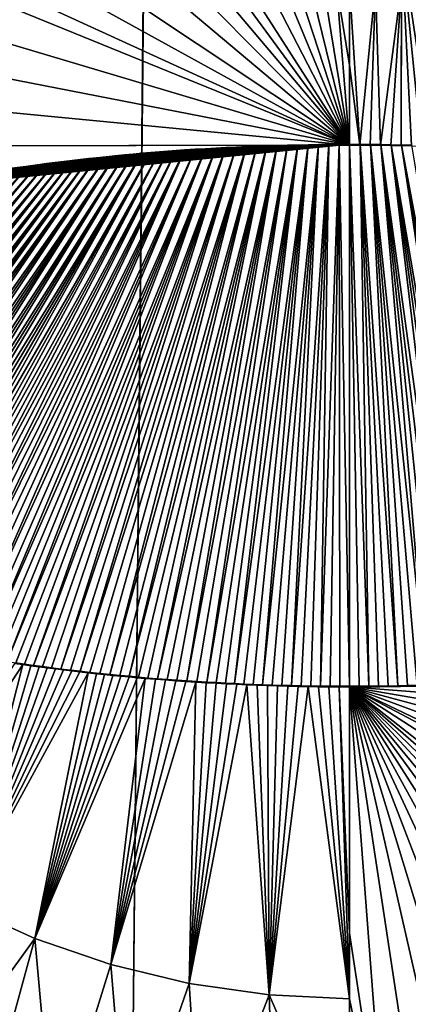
# Model space of a CAD drawing. Header units: metres. Extents: x -24 to 72, y -247 to 22.
# Tile 320 of 573: x -0.95 to 0.17, y -166.7 to -163.87. Entities that reach past the tile are written whole.
import ezdxf

# ---------------------------------------------------------------- set-up
doc = ezdxf.new("R2010")
doc.units = ezdxf.units.M
doc.layers.add('solid_509589_MEDIA_SW0001', color=7, linetype='CONTINUOUS')

msp = doc.modelspace()

# ---------------------------------------------------------------- linework, layer by layer
at = {"layer": 'solid_509589_MEDIA_SW0001'}
for points in [[(-0.914482, -196.50621, 277.96283), (-1.8411, -196.565323, 278.030151), (-1.273931, -103.115448, 276.353119)], [(-0.914482, -196.50621, 277.96283), (-1.273931, -103.115448, 276.353119), (0.000003, -103.116188, 276.310883)], [(-0.914482, -196.50621, 277.96283), (0.000003, -103.116188, 276.310883), (0.000003, -103.316154, 276.314362)], [(0.000003, -195.803818, 277.928741), (0.000003, -103.316154, 276.314362), (1.273439, -103.115448, 276.353088)], [(0.000004, -196.487045, 277.940674), (0.000003, -195.803818, 277.928741), (1.273439, -103.115448, 276.353088)], [(0.915195, -196.506195, 277.96286), (0.000004, -196.487045, 277.940674), (1.273439, -103.115448, 276.353088)], [(-0.914482, -196.50621, 277.96283), (0.000003, -103.316154, 276.314362), (0.000003, -195.803818, 277.928741)], [(-0.659466, -162.632645, 308.893738), (-0.659467, -162.948044, 308.902771), (0.000528, -164.226379, 308.920074)], [(-0.659466, -162.632645, 308.893738), (0.000528, -164.226379, 308.920074), (-0.14947, -163.766312, 308.919952)], [(-0.659467, -162.948044, 308.902771), (-0.659468, -163.197998, 308.908234), (0.000528, -164.226379, 308.920074)], [(-0.659468, -163.197998, 308.908234), (-0.659468, -163.326447, 308.910461), (0.000528, -164.226379, 308.920074)], [(-2.356769, -163.523804, 308.852081), (0.000528, -164.226379, 308.920074), (-2.277634, -163.298691, 308.853363)], [(-0.959471, -163.786499, 308.909424), (-2.277634, -163.298691, 308.853363), (0.000528, -164.226379, 308.920074)], [(-0.659468, -163.326447, 308.910461), (-0.659469, -163.445526, 308.91217), (0.000528, -164.226379, 308.920074)], [(-0.659469, -163.445526, 308.91217), (-0.659469, -163.559494, 308.913483), (0.000528, -164.226379, 308.920074)], [(-2.413717, -163.755539, 308.850739), (0.000528, -164.226379, 308.920074), (-2.356769, -163.523804, 308.852081)], [(-0.659469, -163.559494, 308.913483), (-0.65947, -163.671982, 308.91449), (0.000528, -164.226379, 308.920074)], [(-0.65947, -163.671982, 308.91449), (-0.65947, -163.786407, 308.915192), (0.000528, -164.226379, 308.920074)], [(0.149056, -164.227875, 308.919769), (0.150531, -163.650513, 308.91925), (0.15053, -163.766312, 308.919891)], [(0.149056, -164.227875, 308.919769), (0.178538, -164.228561, 308.919647), (0.150531, -163.650513, 308.91925)], [(0.23739, -164.230331, 308.919342), (0.32646, -163.653549, 308.918121), (0.150531, -163.650513, 308.91925)], [(0.207976, -164.229385, 308.919495), (0.23739, -164.230331, 308.919342), (0.150531, -163.650513, 308.91925)], [(0.178538, -164.228561, 308.919647), (0.207976, -164.229385, 308.919495), (0.150531, -163.650513, 308.91925)], [(-2.447942, -163.991684, 308.849396), (0.000528, -164.226379, 308.920074), (-2.413717, -163.755539, 308.850739)], [(-0.112172, -163.766312, 308.920044), (-0.14947, -163.766312, 308.919952), (0.000528, -164.226379, 308.920074)], [(-0.074736, -163.766312, 308.920135), (-0.112172, -163.766312, 308.920044), (0.000528, -164.226379, 308.920074)], [(-0.037166, -163.766312, 308.920166), (-0.074736, -163.766312, 308.920135), (0.000528, -164.226379, 308.920074)], [(-0.037166, -163.766312, 308.920166), (0.000528, -164.226379, 308.920074), (0.000529, -163.996353, 308.920776)], [(-0.037166, -163.766312, 308.920166), (0.000529, -163.996353, 308.920776), (0.000531, -163.766312, 308.920197)], [(0.030426, -164.226395, 308.920044), (0.000531, -163.766312, 308.920197), (0.000529, -163.996353, 308.920776)], [(0.030426, -164.226395, 308.920044), (0.075556, -163.766312, 308.920105), (0.000531, -163.766312, 308.920197)], [(0.030426, -164.226395, 308.920044), (0.060215, -164.226563, 308.920013), (0.075556, -163.766312, 308.920105)], [(0.060215, -164.226563, 308.920013), (0.089908, -164.226868, 308.919952), (0.075556, -163.766312, 308.920105)], [(0.089908, -164.226868, 308.919952), (0.15053, -163.766312, 308.919891), (0.075556, -163.766312, 308.920105)], [(0.089908, -164.226868, 308.919952), (0.119517, -164.227295, 308.919891), (0.15053, -163.766312, 308.919891)], [(0.119517, -164.227295, 308.919891), (0.149056, -164.227875, 308.919769), (0.15053, -163.766312, 308.919891)], [(-0.796369, -163.786438, 308.912811), (-0.959471, -163.786499, 308.909424), (0.000528, -164.226379, 308.920074)], [(-0.65947, -163.786407, 308.915192), (-0.796369, -163.786438, 308.912811), (0.000528, -164.226379, 308.920074)], [(-2.459123, -164.230042, 308.848022), (0.000528, -164.226379, 308.920074), (-2.447942, -163.991684, 308.849396)], [(0.030426, -164.226395, 308.920044), (0.000529, -163.996353, 308.920776), (0.000528, -164.226379, 308.920074)], [(-0.028718, -164.22644, 308.920074), (0.000528, -164.226379, 308.920074), (-2.459123, -164.230042, 308.848022)], [(-0.028718, -164.22644, 308.920074), (-2.459123, -164.230042, 308.848022), (-2.447154, -164.468353, 308.846649)], [(-0.057693, -164.226624, 308.920044), (-0.028718, -164.22644, 308.920074), (-2.447154, -164.468353, 308.846649)], [(-0.086399, -164.226913, 308.919983), (-0.057693, -164.226624, 308.920044), (-2.447154, -164.468353, 308.846649)], [(-0.114835, -164.22731, 308.919922), (-0.086399, -164.226913, 308.919983), (-2.447154, -164.468353, 308.846649)], [(-0.142999, -164.227829, 308.91983), (-0.114835, -164.22731, 308.919922), (-2.447154, -164.468353, 308.846649)], [(-0.170894, -164.228439, 308.919739), (-0.142999, -164.227829, 308.91983), (-2.447154, -164.468353, 308.846649)], [(-0.198516, -164.229156, 308.919617), (-0.170894, -164.228439, 308.919739), (-2.447154, -164.468353, 308.846649)], [(-0.225868, -164.22998, 308.919464), (-0.198516, -164.229156, 308.919617), (-2.447154, -164.468353, 308.846649)], [(-0.252948, -164.230896, 308.919312), (-0.225868, -164.22998, 308.919464), (-2.447154, -164.468353, 308.846649)], [(-0.279756, -164.231903, 308.919159), (-0.252948, -164.230896, 308.919312), (-2.447154, -164.468353, 308.846649)], [(-0.309223, -164.233124, 308.918945), (-0.279756, -164.231903, 308.919159), (-2.447154, -164.468353, 308.846649)], [(-0.338347, -164.234451, 308.918701), (-0.309223, -164.233124, 308.918945), (-2.447154, -164.468353, 308.846649)], [(-0.367102, -164.235901, 308.918457), (-0.338347, -164.234451, 308.918701), (-2.447154, -164.468353, 308.846649)], [(-0.395496, -164.237427, 308.918182), (-0.367102, -164.235901, 308.918457), (-2.447154, -164.468353, 308.846649)], [(-0.423541, -164.239075, 308.917908), (-0.395496, -164.237427, 308.918182), (-2.447154, -164.468353, 308.846649)], [(-0.451251, -164.240799, 308.917603), (-0.423541, -164.239075, 308.917908), (-2.447154, -164.468353, 308.846649)], [(-1.109577, -165.694382, 308.971405), (-0.444579, -164.238602, 309.0177), (-0.474526, -164.240585, 309.017365)], [(-1.109577, -165.694382, 308.971405), (-1.082874, -165.699066, 308.971893), (-0.444579, -164.238602, 309.0177)], [(-1.082874, -165.699066, 308.971893), (-1.059191, -165.703064, 308.972351), (-0.444579, -164.238602, 309.0177)], [(-1.059191, -165.703064, 308.972351), (-0.41482, -164.236801, 309.018005), (-0.444579, -164.238602, 309.0177)], [(-1.059191, -165.703064, 308.972351), (-1.03523, -165.706955, 308.972778), (-0.41482, -164.236801, 309.018005)], [(-1.03523, -165.706955, 308.972778), (-1.010968, -165.710754, 308.973206), (-0.41482, -164.236801, 309.018005)], [(-1.010968, -165.710754, 308.973206), (-0.986385, -165.714478, 308.973633), (-0.41482, -164.236801, 309.018005)], [(-0.986385, -165.714478, 308.973633), (-0.385163, -164.235123, 309.018311), (-0.41482, -164.236801, 309.018005)], [(-0.986385, -165.714478, 308.973633), (-0.961457, -165.71814, 308.97406), (-0.385163, -164.235123, 309.018311)], [(-0.961457, -165.71814, 308.97406), (-0.936164, -165.721756, 308.974487), (-0.385163, -164.235123, 309.018311)], [(-0.936164, -165.721756, 308.974487), (-0.91048, -165.725342, 308.974884), (-0.385163, -164.235123, 309.018311)], [(-0.91048, -165.725342, 308.974884), (-0.355593, -164.233551, 309.018585), (-0.385163, -164.235123, 309.018311)], [(-0.91048, -165.725342, 308.974884), (-0.884382, -165.728912, 308.975311), (-0.355593, -164.233551, 309.018585)], [(-0.884382, -165.728912, 308.975311), (-0.857846, -165.732468, 308.975708), (-0.355593, -164.233551, 309.018585)], [(-0.857846, -165.732468, 308.975708), (-0.830903, -165.735931, 308.976105), (-0.355593, -164.233551, 309.018585)], [(-0.830903, -165.735931, 308.976105), (-0.32609, -164.232132, 309.018829), (-0.355593, -164.233551, 309.018585)], [(-0.830903, -165.735931, 308.976105), (-0.803578, -165.739258, 308.976501), (-0.32609, -164.232132, 309.018829)], [(-0.803578, -165.739258, 308.976501), (-0.775867, -165.742447, 308.976868), (-0.32609, -164.232132, 309.018829)], [(-0.775867, -165.742447, 308.976868), (-0.296621, -164.230835, 309.019043), (-0.32609, -164.232132, 309.018829)], [(-0.775867, -165.742447, 308.976868), (-0.747766, -165.745529, 308.977264), (-0.296621, -164.230835, 309.019043)], [(-0.747766, -165.745529, 308.977264), (-0.719269, -165.748535, 308.977631), (-0.296621, -164.230835, 309.019043)], [(-0.719269, -165.748535, 308.977631), (-0.690371, -165.75145, 308.977966), (-0.296621, -164.230835, 309.019043)], [(-0.690371, -165.75145, 308.977966), (-0.267107, -164.229675, 309.019257), (-0.296621, -164.230835, 309.019043)], [(-0.690371, -165.75145, 308.977966), (-0.661065, -165.754318, 308.978333), (-0.267107, -164.229675, 309.019257)], [(-0.661065, -165.754318, 308.978333), (-0.634665, -165.756821, 308.978638), (-0.267107, -164.229675, 309.019257)], [(-0.634665, -165.756821, 308.978638), (-0.237542, -164.228607, 309.019409), (-0.267107, -164.229675, 309.019257)], [(-0.634665, -165.756821, 308.978638), (-0.60793, -165.759323, 308.978912), (-0.237542, -164.228607, 309.019409)], [(-0.60793, -165.759323, 308.978912), (-0.580803, -165.761749, 308.979187), (-0.237542, -164.228607, 309.019409)], [(-0.580803, -165.761749, 308.979187), (-0.553234, -165.764053, 308.979462), (-0.237542, -164.228607, 309.019409)], [(-0.553234, -165.764053, 308.979462), (-0.207974, -164.227676, 309.019592), (-0.237542, -164.228607, 309.019409)], [(-0.553234, -165.764053, 308.979462), (-0.525264, -165.76622, 308.979736), (-0.207974, -164.227676, 309.019592)], [(-0.525264, -165.76622, 308.979736), (-0.496939, -165.768265, 308.97998), (-0.207974, -164.227676, 309.019592)], [(-0.496939, -165.768265, 308.97998), (-0.468302, -165.770187, 308.980225), (-0.207974, -164.227676, 309.019592)], [(-0.444579, -164.238602, 309.0177), (-0.451251, -164.240799, 308.917603), (-0.474526, -164.240585, 309.017365)], [(-0.468302, -165.770187, 308.980225), (-0.178365, -164.226898, 309.019714), (-0.207974, -164.227676, 309.019592)], [(-0.468302, -165.770187, 308.980225), (-0.439395, -165.771988, 308.980469), (-0.178365, -164.226898, 309.019714)], [(-0.444579, -164.238602, 309.0177), (-0.423541, -164.239075, 308.917908), (-0.451251, -164.240799, 308.917603)], [(-0.41482, -164.236801, 309.018005), (-0.423541, -164.239075, 308.917908), (-0.444579, -164.238602, 309.0177)], [(-0.439395, -165.771988, 308.980469), (-0.410261, -165.773682, 308.980682), (-0.178365, -164.226898, 309.019714)], [(-0.41482, -164.236801, 309.018005), (-0.395496, -164.237427, 308.918182), (-0.423541, -164.239075, 308.917908)], [(-0.385163, -164.235123, 309.018311), (-0.395496, -164.237427, 308.918182), (-0.41482, -164.236801, 309.018005)], [(-0.410261, -165.773682, 308.980682), (-0.148603, -164.226212, 309.019836), (-0.178365, -164.226898, 309.019714)], [(-0.410261, -165.773682, 308.980682), (-0.383878, -165.775131, 308.980865), (-0.148603, -164.226212, 309.019836)], [(-0.385163, -164.235123, 309.018311), (-0.367102, -164.235901, 308.918457), (-0.395496, -164.237427, 308.918182)], [(-0.355593, -164.233551, 309.018585), (-0.367102, -164.235901, 308.918457), (-0.385163, -164.235123, 309.018311)], [(-0.383878, -165.775131, 308.980865), (-0.357372, -165.776505, 308.981049), (-0.148603, -164.226212, 309.019836)], [(-0.355593, -164.233551, 309.018585), (-0.338347, -164.234451, 308.918701), (-0.367102, -164.235901, 308.918457)], [(-0.357372, -165.776505, 308.981049), (-0.330772, -165.777817, 308.981201), (-0.148603, -164.226212, 309.019836)], [(-0.32609, -164.232132, 309.018829), (-0.338347, -164.234451, 308.918701), (-0.355593, -164.233551, 309.018585)], [(-0.32609, -164.232132, 309.018829), (-0.309223, -164.233124, 308.918945), (-0.338347, -164.234451, 308.918701)], [(-0.330772, -165.777817, 308.981201), (-0.118801, -164.225632, 309.019928), (-0.148603, -164.226212, 309.019836)], [(-0.330772, -165.777817, 308.981201), (-0.30409, -165.779083, 308.981354), (-0.118801, -164.225632, 309.019928)], [(-0.296621, -164.230835, 309.019043), (-0.309223, -164.233124, 308.918945), (-0.32609, -164.232132, 309.018829)], [(-0.296621, -164.230835, 309.019043), (-0.279756, -164.231903, 308.919159), (-0.309223, -164.233124, 308.918945)], [(-0.30409, -165.779083, 308.981354), (-0.277135, -165.780258, 308.981476), (-0.118801, -164.225632, 309.019928)], [(-0.267107, -164.229675, 309.019257), (-0.279756, -164.231903, 308.919159), (-0.296621, -164.230835, 309.019043)], [(-0.267107, -164.229675, 309.019257), (-0.252948, -164.230896, 308.919312), (-0.279756, -164.231903, 308.919159)], [(-0.277135, -165.780258, 308.981476), (-0.249883, -165.781311, 308.981598), (-0.118801, -164.225632, 309.019928)], [(-0.237542, -164.228607, 309.019409), (-0.252948, -164.230896, 308.919312), (-0.267107, -164.229675, 309.019257)], [(-0.237542, -164.228607, 309.019409), (-0.225868, -164.22998, 308.919464), (-0.252948, -164.230896, 308.919312)], [(-0.249883, -165.781311, 308.981598), (-0.089046, -164.225204, 309.019989), (-0.118801, -164.225632, 309.019928)], [(-0.249883, -165.781311, 308.981598), (-0.222384, -165.782257, 308.98172), (-0.089046, -164.225204, 309.019989)], [(-0.207974, -164.227676, 309.019592), (-0.225868, -164.22998, 308.919464), (-0.237542, -164.228607, 309.019409)], [(-0.207974, -164.227676, 309.019592), (-0.198516, -164.229156, 308.919617), (-0.225868, -164.22998, 308.919464)], [(-0.222384, -165.782257, 308.98172), (-0.194688, -165.783081, 308.981812), (-0.089046, -164.225204, 309.019989)], [(-0.178365, -164.226898, 309.019714), (-0.198516, -164.229156, 308.919617), (-0.207974, -164.227676, 309.019592)], [(-0.178365, -164.226898, 309.019714), (-0.170894, -164.228439, 308.919739), (-0.198516, -164.229156, 308.919617)], [(-0.194688, -165.783081, 308.981812), (-0.166845, -165.783768, 308.981903), (-0.089046, -164.225204, 309.019989)], [(-0.148603, -164.226212, 309.019836), (-0.170894, -164.228439, 308.919739), (-0.178365, -164.226898, 309.019714)], [(-0.148603, -164.226212, 309.019836), (-0.142999, -164.227829, 308.91983), (-0.170894, -164.228439, 308.919739)], [(-0.166845, -165.783768, 308.981903), (-0.059133, -164.224899, 309.02005), (-0.089046, -164.225204, 309.019989)], [(-0.166845, -165.783768, 308.981903), (-0.138905, -165.784348, 308.981964), (-0.059133, -164.224899, 309.02005)], [(-0.118801, -164.225632, 309.019928), (-0.142999, -164.227829, 308.91983), (-0.148603, -164.226212, 309.019836)], [(-0.118801, -164.225632, 309.019928), (-0.114835, -164.22731, 308.919922), (-0.142999, -164.227829, 308.91983)], [(-0.138905, -165.784348, 308.981964), (-0.110918, -165.784805, 308.982025), (-0.059133, -164.224899, 309.02005)], [(-0.089046, -164.225204, 309.019989), (-0.114835, -164.22731, 308.919922), (-0.118801, -164.225632, 309.019928)], [(-0.089046, -164.225204, 309.019989), (-0.086399, -164.226913, 308.919983), (-0.114835, -164.22731, 308.919922)], [(-0.110918, -165.784805, 308.982025), (-0.082932, -165.785141, 308.982056), (-0.059133, -164.224899, 309.02005)], [(-0.059133, -164.224899, 309.02005), (-0.086399, -164.226913, 308.919983), (-0.089046, -164.225204, 309.019989)], [(-0.059133, -164.224899, 309.02005), (-0.057693, -164.226624, 308.920044), (-0.086399, -164.226913, 308.919983)], [(-0.082932, -165.785141, 308.982056), (-0.029142, -164.224716, 309.020081), (-0.059133, -164.224899, 309.02005)], [(-0.082932, -165.785141, 308.982056), (-0.054996, -165.78537, 308.982117), (-0.029142, -164.224716, 309.020081)], [(-0.029142, -164.224716, 309.020081), (-0.057693, -164.226624, 308.920044), (-0.059133, -164.224899, 309.02005)], [(-0.029142, -164.224716, 309.020081), (-0.028718, -164.22644, 308.920074), (-0.057693, -164.226624, 308.920044)], [(-0.054996, -165.78537, 308.982117), (-0.02716, -165.785507, 308.982117), (-0.029142, -164.224716, 309.020081)], [(0.000751, -164.22464, 309.020081), (-0.028718, -164.22644, 308.920074), (-0.029142, -164.224716, 309.020081)], [(0.00053, -165.785538, 308.982117), (0.000751, -164.22464, 309.020081), (-0.029142, -164.224716, 309.020081)], [(-0.02716, -165.785507, 308.982117), (0.00053, -165.785538, 308.982117), (-0.029142, -164.224716, 309.020081)], [(0.000751, -164.22464, 309.020081), (0.000528, -164.226379, 308.920074), (-0.028718, -164.22644, 308.920074)], [(0.000751, -164.22464, 309.020081), (0.030426, -164.226395, 308.920044), (0.000528, -164.226379, 308.920074)], [(0.00053, -165.785538, 308.982117), (0.028219, -165.785507, 308.982117), (0.000751, -164.22464, 309.020081)], [(0.030644, -164.224716, 309.020081), (0.030426, -164.226395, 308.920044), (0.000751, -164.22464, 309.020081)], [(0.056055, -165.78537, 308.982086), (0.030644, -164.224716, 309.020081), (0.000751, -164.22464, 309.020081)], [(0.028219, -165.785507, 308.982117), (0.056055, -165.78537, 308.982086), (0.000751, -164.22464, 309.020081)], [(0.030644, -164.224716, 309.020081), (0.060215, -164.226563, 308.920013), (0.030426, -164.226395, 308.920044)], [(0.060634, -164.224915, 309.02002), (0.060215, -164.226563, 308.920013), (0.030644, -164.224716, 309.020081)], [(0.139963, -165.784348, 308.981934), (0.060634, -164.224915, 309.02002), (0.030644, -164.224716, 309.020081)], [(0.111976, -165.784805, 308.981995), (0.139963, -165.784348, 308.981934), (0.030644, -164.224716, 309.020081)], [(0.083991, -165.785141, 308.982056), (0.111976, -165.784805, 308.981995), (0.030644, -164.224716, 309.020081)], [(0.056055, -165.78537, 308.982086), (0.083991, -165.785141, 308.982056), (0.030644, -164.224716, 309.020081)], [(0.060634, -164.224915, 309.02002), (0.089908, -164.226868, 308.919952), (0.060215, -164.226563, 308.920013)], [(0.090547, -164.22522, 309.019958), (0.089908, -164.226868, 308.919952), (0.060634, -164.224915, 309.02002)], [(0.223441, -165.782257, 308.981628), (0.090547, -164.22522, 309.019958), (0.060634, -164.224915, 309.02002)], [(0.195745, -165.783081, 308.98175), (0.223441, -165.782257, 308.981628), (0.060634, -164.224915, 309.02002)], [(0.167903, -165.783768, 308.981842), (0.195745, -165.783081, 308.98175), (0.060634, -164.224915, 309.02002)], [(0.139963, -165.784348, 308.981934), (0.167903, -165.783768, 308.981842), (0.060634, -164.224915, 309.02002)], [(0.090547, -164.22522, 309.019958), (0.119517, -164.227295, 308.919891), (0.089908, -164.226868, 308.919952)], [(0.120301, -164.225647, 309.019897), (0.119517, -164.227295, 308.919891), (0.090547, -164.22522, 309.019958)], [(0.305147, -165.779083, 308.981232), (0.120301, -164.225647, 309.019897), (0.090547, -164.22522, 309.019958)], [(0.278192, -165.780258, 308.981384), (0.305147, -165.779083, 308.981232), (0.090547, -164.22522, 309.019958)], [(0.25094, -165.781311, 308.981506), (0.278192, -165.780258, 308.981384), (0.090547, -164.22522, 309.019958)], [(0.223441, -165.782257, 308.981628), (0.25094, -165.781311, 308.981506), (0.090547, -164.22522, 309.019958)], [(0.120301, -164.225647, 309.019897), (0.149056, -164.227875, 308.919769), (0.119517, -164.227295, 308.919891)], [(0.150102, -164.226212, 309.019775), (0.149056, -164.227875, 308.919769), (0.120301, -164.225647, 309.019897)], [(0.384933, -165.775131, 308.980743), (0.150102, -164.226212, 309.019775), (0.120301, -164.225647, 309.019897)], [(0.358428, -165.776505, 308.980927), (0.384933, -165.775131, 308.980743), (0.120301, -164.225647, 309.019897)], [(0.331828, -165.777817, 308.981079), (0.358428, -165.776505, 308.980927), (0.120301, -164.225647, 309.019897)], [(0.305147, -165.779083, 308.981232), (0.331828, -165.777817, 308.981079), (0.120301, -164.225647, 309.019897)], [(0.150102, -164.226212, 309.019775), (0.178538, -164.228561, 308.919647), (0.149056, -164.227875, 308.919769)], [(0.179863, -164.226898, 309.019653), (0.178538, -164.228561, 308.919647), (0.150102, -164.226212, 309.019775)], [(0.44045, -165.771988, 308.980316), (0.179863, -164.226898, 309.019653), (0.150102, -164.226212, 309.019775)], [(0.411315, -165.773697, 308.98056), (0.44045, -165.771988, 308.980316), (0.150102, -164.226212, 309.019775)], [(0.384933, -165.775131, 308.980743), (0.411315, -165.773697, 308.98056), (0.150102, -164.226212, 309.019775)], [(-0.478637, -164.242615, 308.917297), (-0.451251, -164.240799, 308.917603), (-2.447154, -164.468353, 308.846649)], [(-0.505713, -164.244522, 308.916992), (-0.478637, -164.242615, 308.917297), (-2.447154, -164.468353, 308.846649)], [(-0.532491, -164.246521, 308.916626), (-0.505713, -164.244522, 308.916992), (-2.447154, -164.468353, 308.846649)], [(-0.562275, -164.248856, 308.916229), (-0.532491, -164.246521, 308.916626), (-2.447154, -164.468353, 308.846649)], [(-0.591716, -164.251312, 308.915833), (-0.562275, -164.248856, 308.916229), (-2.447154, -164.468353, 308.846649)], [(-0.620819, -164.253876, 308.915375), (-0.591716, -164.251312, 308.915833), (-2.447154, -164.468353, 308.846649)], [(-0.649528, -164.256516, 308.914948), (-0.620819, -164.253876, 308.915375), (-2.447154, -164.468353, 308.846649)], [(-0.67784, -164.259262, 308.914459), (-0.649528, -164.256516, 308.914948), (-2.447154, -164.468353, 308.846649)], [(-0.705772, -164.2621, 308.914001), (-0.67784, -164.259262, 308.914459), (-2.447154, -164.468353, 308.846649)], [(-0.733337, -164.264999, 308.913513), (-0.705772, -164.2621, 308.914001), (-2.447154, -164.468353, 308.846649)], [(-0.760549, -164.268005, 308.912994), (-0.733337, -164.264999, 308.913513), (-2.447154, -164.468353, 308.846649)], [(-0.787421, -164.271088, 308.912476), (-0.760549, -164.268005, 308.912994), (-2.447154, -164.468353, 308.846649)], [(-1.752693, -165.529465, 308.955902), (-0.774438, -164.267807, 309.012787), (-0.798242, -164.270569, 309.012299)], [(-1.752693, -165.529465, 308.955902), (-1.733366, -165.536423, 308.956451), (-0.774438, -164.267807, 309.012787)], [(-1.733366, -165.536423, 308.956451), (-1.713686, -165.54332, 308.957001), (-0.774438, -164.267807, 309.012787)], [(-1.713686, -165.54332, 308.957001), (-0.751082, -164.265213, 309.013214), (-0.774438, -164.267807, 309.012787)], [(-1.713686, -165.54332, 308.957001), (-1.693634, -165.550156, 308.95755), (-0.751082, -164.265213, 309.013214)], [(-1.693634, -165.550156, 308.95755), (-1.673197, -165.556961, 308.95813), (-0.751082, -164.265213, 309.013214)], [(-1.673197, -165.556961, 308.95813), (-0.728108, -164.262726, 309.013641), (-0.751082, -164.265213, 309.013214)], [(-1.673197, -165.556961, 308.95813), (-1.652357, -165.563751, 308.95871), (-0.728108, -164.262726, 309.013641)], [(-1.652357, -165.563751, 308.95871), (-1.631099, -165.570526, 308.959259), (-0.728108, -164.262726, 309.013641)], [(-1.631099, -165.570526, 308.959259), (-0.70098, -164.259827, 309.014099), (-0.728108, -164.262726, 309.013641)], [(-1.631099, -165.570526, 308.959259), (-1.609416, -165.577286, 308.959839), (-0.70098, -164.259827, 309.014099)], [(-1.609416, -165.577286, 308.959839), (-1.587352, -165.583954, 308.960449), (-0.70098, -164.259827, 309.014099)], [(-1.587352, -165.583954, 308.960449), (-0.674424, -164.257141, 309.014557), (-0.70098, -164.259827, 309.014099)], [(-1.587352, -165.583954, 308.960449), (-1.564898, -165.590561, 308.961029), (-0.674424, -164.257141, 309.014557)], [(-1.564898, -165.590561, 308.961029), (-1.545328, -165.596161, 308.961548), (-0.674424, -164.257141, 309.014557)], [(-1.545328, -165.596161, 308.961548), (-1.525448, -165.60173, 308.962036), (-0.674424, -164.257141, 309.014557)], [(-1.525448, -165.60173, 308.962036), (-0.648369, -164.254654, 309.014984), (-0.674424, -164.257141, 309.014557)], [(-1.525448, -165.60173, 308.962036), (-1.505246, -165.607269, 308.962555), (-0.648369, -164.254654, 309.014984)], [(-1.505246, -165.607269, 308.962555), (-1.48471, -165.612808, 308.963074), (-0.648369, -164.254654, 309.014984)], [(-1.48471, -165.612808, 308.963074), (-0.6227, -164.252304, 309.015381), (-0.648369, -164.254654, 309.014984)], [(-1.48471, -165.612808, 308.963074), (-1.463827, -165.618332, 308.963593), (-0.6227, -164.252304, 309.015381)], [(-1.463827, -165.618332, 308.963593), (-1.442624, -165.62381, 308.964111), (-0.6227, -164.252304, 309.015381)], [(-1.442624, -165.62381, 308.964111), (-0.597312, -164.250046, 309.015747), (-0.6227, -164.252304, 309.015381)], [(-1.442624, -165.62381, 308.964111), (-1.42112, -165.629196, 308.96463), (-0.597312, -164.250046, 309.015747)], [(-1.42112, -165.629196, 308.96463), (-1.399301, -165.634506, 308.965149), (-0.597312, -164.250046, 309.015747)], [(-1.399301, -165.634506, 308.965149), (-1.377153, -165.639771, 308.965668), (-0.597312, -164.250046, 309.015747)], [(-1.377153, -165.639771, 308.965668), (-0.572251, -164.24791, 309.016113), (-0.597312, -164.250046, 309.015747)], [(-1.377153, -165.639771, 308.965668), (-1.354662, -165.644974, 308.966217), (-0.572251, -164.24791, 309.016113)], [(-1.354662, -165.644974, 308.966217), (-1.331812, -165.650162, 308.966736), (-0.572251, -164.24791, 309.016113)], [(-1.331812, -165.650162, 308.966736), (-0.547509, -164.245926, 309.016449), (-0.572251, -164.24791, 309.016113)], [(-1.331812, -165.650162, 308.966736), (-1.308587, -165.655334, 308.967255), (-0.547509, -164.245926, 309.016449)], [(-1.308587, -165.655334, 308.967255), (-1.284973, -165.660492, 308.967773), (-0.547509, -164.245926, 309.016449)], [(-1.284973, -165.660492, 308.967773), (-0.523009, -164.244049, 309.016785), (-0.547509, -164.245926, 309.016449)], [(-1.284973, -165.660492, 308.967773), (-1.261008, -165.665573, 308.968292), (-0.523009, -164.244049, 309.016785)], [(-1.261008, -165.665573, 308.968292), (-1.236712, -165.670547, 308.968811), (-0.523009, -164.244049, 309.016785)], [(-1.236712, -165.670547, 308.968811), (-0.498683, -164.242264, 309.01709), (-0.523009, -164.244049, 309.016785)], [(-1.236712, -165.670547, 308.968811), (-1.212065, -165.675415, 308.96933), (-0.498683, -164.242264, 309.01709)], [(-1.212065, -165.675415, 308.96933), (-1.18705, -165.680222, 308.969849), (-0.498683, -164.242264, 309.01709)], [(-1.18705, -165.680222, 308.969849), (-0.474526, -164.240585, 309.017365), (-0.498683, -164.242264, 309.01709)], [(-1.18705, -165.680222, 308.969849), (-1.161644, -165.684982, 308.970367), (-0.474526, -164.240585, 309.017365)], [(-1.161644, -165.684982, 308.970367), (-1.135827, -165.689697, 308.970886), (-0.474526, -164.240585, 309.017365)], [(-1.135827, -165.689697, 308.970886), (-1.109577, -165.694382, 308.971405), (-0.474526, -164.240585, 309.017365)], [(-0.774438, -164.267807, 309.012787), (-0.787421, -164.271088, 308.912476), (-0.798242, -164.270569, 309.012299)], [(-0.774438, -164.267807, 309.012787), (-0.760549, -164.268005, 308.912994), (-0.787421, -164.271088, 308.912476)], [(-0.751082, -164.265213, 309.013214), (-0.760549, -164.268005, 308.912994), (-0.774438, -164.267807, 309.012787)], [(-0.751082, -164.265213, 309.013214), (-0.733337, -164.264999, 308.913513), (-0.760549, -164.268005, 308.912994)], [(-0.728108, -164.262726, 309.013641), (-0.733337, -164.264999, 308.913513), (-0.751082, -164.265213, 309.013214)], [(-0.728108, -164.262726, 309.013641), (-0.705772, -164.2621, 308.914001), (-0.733337, -164.264999, 308.913513)], [(-0.70098, -164.259827, 309.014099), (-0.705772, -164.2621, 308.914001), (-0.728108, -164.262726, 309.013641)], [(-0.70098, -164.259827, 309.014099), (-0.67784, -164.259262, 308.914459), (-0.705772, -164.2621, 308.914001)], [(-0.674424, -164.257141, 309.014557), (-0.67784, -164.259262, 308.914459), (-0.70098, -164.259827, 309.014099)], [(-0.674424, -164.257141, 309.014557), (-0.649528, -164.256516, 308.914948), (-0.67784, -164.259262, 308.914459)], [(-0.648369, -164.254654, 309.014984), (-0.649528, -164.256516, 308.914948), (-0.674424, -164.257141, 309.014557)], [(-0.6227, -164.252304, 309.015381), (-0.620819, -164.253876, 308.915375), (-0.649528, -164.256516, 308.914948)], [(-0.6227, -164.252304, 309.015381), (-0.649528, -164.256516, 308.914948), (-0.648369, -164.254654, 309.014984)], [(-0.597312, -164.250046, 309.015747), (-0.620819, -164.253876, 308.915375), (-0.6227, -164.252304, 309.015381)], [(-0.597312, -164.250046, 309.015747), (-0.591716, -164.251312, 308.915833), (-0.620819, -164.253876, 308.915375)], [(-0.572251, -164.24791, 309.016113), (-0.591716, -164.251312, 308.915833), (-0.597312, -164.250046, 309.015747)], [(-0.572251, -164.24791, 309.016113), (-0.562275, -164.248856, 308.916229), (-0.591716, -164.251312, 308.915833)], [(-0.547509, -164.245926, 309.016449), (-0.562275, -164.248856, 308.916229), (-0.572251, -164.24791, 309.016113)], [(-0.547509, -164.245926, 309.016449), (-0.532491, -164.246521, 308.916626), (-0.562275, -164.248856, 308.916229)], [(-0.523009, -164.244049, 309.016785), (-0.532491, -164.246521, 308.916626), (-0.547509, -164.245926, 309.016449)], [(-0.523009, -164.244049, 309.016785), (-0.505713, -164.244522, 308.916992), (-0.532491, -164.246521, 308.916626)], [(-0.498683, -164.242264, 309.01709), (-0.505713, -164.244522, 308.916992), (-0.523009, -164.244049, 309.016785)], [(-0.498683, -164.242264, 309.01709), (-0.478637, -164.242615, 308.917297), (-0.505713, -164.244522, 308.916992)], [(-0.474526, -164.240585, 309.017365), (-0.478637, -164.242615, 308.917297), (-0.498683, -164.242264, 309.01709)], [(-0.474526, -164.240585, 309.017365), (-0.451251, -164.240799, 308.917603), (-0.478637, -164.242615, 308.917297)], [(-0.813969, -164.274246, 308.911957), (-0.787421, -164.271088, 308.912476), (-2.447154, -164.468353, 308.846649)], [(-0.840206, -164.277496, 308.911438), (-0.813969, -164.274246, 308.911957), (-2.447154, -164.468353, 308.846649)], [(-0.866144, -164.280807, 308.910889), (-0.840206, -164.277496, 308.911438), (-2.447154, -164.468353, 308.846649)], [(-0.891744, -164.28421, 308.910309), (-0.866144, -164.280807, 308.910889), (-2.447154, -164.468353, 308.846649)], [(-0.916993, -164.287659, 308.90976), (-0.891744, -164.28421, 308.910309), (-2.447154, -164.468353, 308.846649)], [(-0.941902, -164.291183, 308.90918), (-0.916993, -164.287659, 308.90976), (-2.447154, -164.468353, 308.846649)], [(-0.966483, -164.294769, 308.9086), (-0.941902, -164.291183, 308.90918), (-2.447154, -164.468353, 308.846649)], [(-1.971408, -165.436676, 308.949524), (-0.925033, -164.286972, 309.009613), (-0.952197, -164.290894, 309.008972)], [(-1.971408, -165.436676, 308.949524), (-1.956616, -165.443939, 308.949951), (-0.925033, -164.286972, 309.009613)], [(-1.956616, -165.443939, 308.949951), (-1.941508, -165.451187, 308.950409), (-0.925033, -164.286972, 309.009613)], [(-1.941508, -165.451187, 308.950409), (-1.926075, -165.458405, 308.950867), (-0.925033, -164.286972, 309.009613)], [(-1.926075, -165.458405, 308.950867), (-0.898576, -164.28334, 309.010193), (-0.925033, -164.286972, 309.009613)], [(-1.926075, -165.458405, 308.950867), (-1.910305, -165.465607, 308.951324), (-0.898576, -164.28334, 309.010193)], [(-1.910305, -165.465607, 308.951324), (-1.894188, -165.472809, 308.951813), (-0.898576, -164.28334, 309.010193)], [(-1.894188, -165.472809, 308.951813), (-0.872733, -164.279938, 309.010773), (-0.898576, -164.28334, 309.010193)], [(-1.894188, -165.472809, 308.951813), (-1.877711, -165.479996, 308.952301), (-0.872733, -164.279938, 309.010773)], [(-1.877711, -165.479996, 308.952301), (-1.860897, -165.487167, 308.952789), (-0.872733, -164.279938, 309.010773)], [(-1.860897, -165.487167, 308.952789), (-0.84742, -164.276688, 309.011322), (-0.872733, -164.279938, 309.010773)], [(-1.860897, -165.487167, 308.952789), (-1.843757, -165.494278, 308.953278), (-0.84742, -164.276688, 309.011322)], [(-1.843757, -165.494278, 308.953278), (-1.826276, -165.501358, 308.953796), (-0.84742, -164.276688, 309.011322)], [(-1.826276, -165.501358, 308.953796), (-0.822563, -164.273529, 309.01181), (-0.84742, -164.276688, 309.011322)], [(-1.826276, -165.501358, 308.953796), (-1.808443, -165.508392, 308.954315), (-0.822563, -164.273529, 309.01181)], [(-1.808443, -165.508392, 308.954315), (-1.790243, -165.515427, 308.954834), (-0.822563, -164.273529, 309.01181)], [(-1.790243, -165.515427, 308.954834), (-0.798242, -164.270569, 309.012299), (-0.822563, -164.273529, 309.01181)], [(-1.790243, -165.515427, 308.954834), (-1.771663, -165.522446, 308.955383), (-0.798242, -164.270569, 309.012299)], [(-1.771663, -165.522446, 308.955383), (-1.752693, -165.529465, 308.955902), (-0.798242, -164.270569, 309.012299)], [(-0.952197, -164.290894, 309.008972), (-0.941902, -164.291183, 308.90918), (-0.966483, -164.294769, 308.9086)], [(-0.925033, -164.286972, 309.009613), (-0.941902, -164.291183, 308.90918), (-0.952197, -164.290894, 309.008972)], [(-0.925033, -164.286972, 309.009613), (-0.916993, -164.287659, 308.90976), (-0.941902, -164.291183, 308.90918)], [(-0.898576, -164.28334, 309.010193), (-0.916993, -164.287659, 308.90976), (-0.925033, -164.286972, 309.009613)], [(-0.898576, -164.28334, 309.010193), (-0.891744, -164.28421, 308.910309), (-0.916993, -164.287659, 308.90976)], [(-0.872733, -164.279938, 309.010773), (-0.891744, -164.28421, 308.910309), (-0.898576, -164.28334, 309.010193)], [(-0.872733, -164.279938, 309.010773), (-0.866144, -164.280807, 308.910889), (-0.891744, -164.28421, 308.910309)], [(-0.84742, -164.276688, 309.011322), (-0.866144, -164.280807, 308.910889), (-0.872733, -164.279938, 309.010773)], [(-0.84742, -164.276688, 309.011322), (-0.840206, -164.277496, 308.911438), (-0.866144, -164.280807, 308.910889)], [(-0.822563, -164.273529, 309.01181), (-0.840206, -164.277496, 308.911438), (-0.84742, -164.276688, 309.011322)], [(-0.822563, -164.273529, 309.01181), (-0.813969, -164.274246, 308.911957), (-0.840206, -164.277496, 308.911438)], [(-0.798242, -164.270569, 309.012299), (-0.813969, -164.274246, 308.911957), (-0.822563, -164.273529, 309.01181)], [(-0.798242, -164.270569, 309.012299), (-0.787421, -164.271088, 308.912476), (-0.813969, -164.274246, 308.911957)], [(-0.941049, -165.722916, 308.874207), (-0.964631, -165.719543, 308.87381), (-1.319466, -166.301392, 308.835968)], [(-0.941049, -165.722916, 308.874207), (-1.319466, -166.301392, 308.835968), (-1.117935, -166.41658, 308.835266)], [(-0.917507, -165.726212, 308.874603), (-0.941049, -165.722916, 308.874207), (-1.117935, -166.41658, 308.835266)], [(-0.894062, -165.729446, 308.874969), (-0.917507, -165.726212, 308.874603), (-1.117935, -166.41658, 308.835266)], [(-0.870626, -165.732605, 308.875336), (-0.894062, -165.729446, 308.874969), (-1.117935, -166.41658, 308.835266)], [(-0.847091, -165.735657, 308.875671), (-0.870626, -165.732605, 308.875336), (-1.117935, -166.41658, 308.835266)], [(-0.823483, -165.738602, 308.876038), (-0.847091, -165.735657, 308.875671), (-1.117935, -166.41658, 308.835266)], [(-0.79983, -165.74144, 308.876373), (-0.823483, -165.738602, 308.876038), (-1.117935, -166.41658, 308.835266)], [(-0.776155, -165.744171, 308.876678), (-0.79983, -165.74144, 308.876373), (-1.117935, -166.41658, 308.835266)], [(-0.961457, -165.71814, 308.97406), (-0.964631, -165.719543, 308.87381), (-0.941049, -165.722916, 308.874207)], [(-0.961457, -165.71814, 308.97406), (-0.941049, -165.722916, 308.874207), (-0.936164, -165.721756, 308.974487)], [(-0.936164, -165.721756, 308.974487), (-0.941049, -165.722916, 308.874207), (-0.917507, -165.726212, 308.874603)], [(-0.936164, -165.721756, 308.974487), (-0.917507, -165.726212, 308.874603), (-0.91048, -165.725342, 308.974884)], [(-0.91048, -165.725342, 308.974884), (-0.917507, -165.726212, 308.874603), (-0.894062, -165.729446, 308.874969)], [(-0.91048, -165.725342, 308.974884), (-0.894062, -165.729446, 308.874969), (-0.884382, -165.728912, 308.975311)], [(-0.884382, -165.728912, 308.975311), (-0.894062, -165.729446, 308.874969), (-0.870626, -165.732605, 308.875336)], [(-0.884382, -165.728912, 308.975311), (-0.870626, -165.732605, 308.875336), (-0.857846, -165.732468, 308.975708)], [(-0.857846, -165.732468, 308.975708), (-0.870626, -165.732605, 308.875336), (-0.847091, -165.735657, 308.875671)], [(-0.857846, -165.732468, 308.975708), (-0.847091, -165.735657, 308.875671), (-0.830903, -165.735931, 308.976105)], [(-0.830903, -165.735931, 308.976105), (-0.847091, -165.735657, 308.875671), (-0.823483, -165.738602, 308.876038)], [(-0.830903, -165.735931, 308.976105), (-0.823483, -165.738602, 308.876038), (-0.803578, -165.739258, 308.976501)], [(-0.803578, -165.739258, 308.976501), (-0.823483, -165.738602, 308.876038), (-0.79983, -165.74144, 308.876373)], [(-0.803578, -165.739258, 308.976501), (-0.79983, -165.74144, 308.876373), (-0.776155, -165.744171, 308.876678)], [(-0.803578, -165.739258, 308.976501), (-0.776155, -165.744171, 308.876678), (-0.775867, -165.742447, 308.976868)], [(-0.775867, -165.742447, 308.976868), (-0.776155, -165.744171, 308.876678), (-0.752483, -165.746811, 308.877014)], [(-0.775867, -165.742447, 308.976868), (-0.752483, -165.746811, 308.877014), (-0.747766, -165.745529, 308.977264)], [(-0.752483, -165.746811, 308.877014), (-0.776155, -165.744171, 308.876678), (-1.117935, -166.41658, 308.835266)], [(-0.752483, -165.746811, 308.877014), (-1.117935, -166.41658, 308.835266), (-0.906442, -166.512253, 308.834686)], [(-0.728838, -165.749359, 308.877319), (-0.752483, -165.746811, 308.877014), (-0.906442, -166.512253, 308.834686)], [(-0.705243, -165.751816, 308.877625), (-0.728838, -165.749359, 308.877319), (-0.906442, -166.512253, 308.834686)], [(-0.681721, -165.754181, 308.877899), (-0.705243, -165.751816, 308.877625), (-0.906442, -166.512253, 308.834686)], [(-0.65828, -165.756485, 308.878174), (-0.681721, -165.754181, 308.877899), (-0.906442, -166.512253, 308.834686)], [(-0.634865, -165.758682, 308.878448), (-0.65828, -165.756485, 308.878174), (-0.906442, -166.512253, 308.834686)], [(-0.611463, -165.760788, 308.878693), (-0.634865, -165.758682, 308.878448), (-0.906442, -166.512253, 308.834686)], [(-0.588072, -165.762802, 308.878937), (-0.611463, -165.760788, 308.878693), (-0.906442, -166.512253, 308.834686)], [(-0.588072, -165.762802, 308.878937), (-0.906442, -166.512253, 308.834686), (-0.686871, -166.58757, 308.834198)], [(-0.747766, -165.745529, 308.977264), (-0.752483, -165.746811, 308.877014), (-0.728838, -165.749359, 308.877319)], [(-0.747766, -165.745529, 308.977264), (-0.728838, -165.749359, 308.877319), (-0.719269, -165.748535, 308.977631)], [(-0.719269, -165.748535, 308.977631), (-0.728838, -165.749359, 308.877319), (-0.705243, -165.751816, 308.877625)], [(-0.719269, -165.748535, 308.977631), (-0.705243, -165.751816, 308.877625), (-0.690371, -165.75145, 308.977966)], [(-0.690371, -165.75145, 308.977966), (-0.705243, -165.751816, 308.877625), (-0.681721, -165.754181, 308.877899)], [(-0.690371, -165.75145, 308.977966), (-0.681721, -165.754181, 308.877899), (-0.661065, -165.754318, 308.978333)], [(-0.558848, -165.765198, 308.879242), (-0.588072, -165.762802, 308.878937), (-0.686871, -166.58757, 308.834198)], [(-0.529634, -165.767456, 308.879517), (-0.558848, -165.765198, 308.879242), (-0.686871, -166.58757, 308.834198)], [(-0.500425, -165.769592, 308.879791), (-0.529634, -165.767456, 308.879517), (-0.686871, -166.58757, 308.834198)], [(-0.471215, -165.771622, 308.880035), (-0.500425, -165.769592, 308.879791), (-0.686871, -166.58757, 308.834198)], [(-0.441994, -165.773544, 308.88028), (-0.471215, -165.771622, 308.880035), (-0.686871, -166.58757, 308.834198)], [(-0.661065, -165.754318, 308.978333), (-0.681721, -165.754181, 308.877899), (-0.65828, -165.756485, 308.878174)], [(-0.661065, -165.754318, 308.978333), (-0.65828, -165.756485, 308.878174), (-0.634865, -165.758682, 308.878448)], [(-0.661065, -165.754318, 308.978333), (-0.634865, -165.758682, 308.878448), (-0.634665, -165.756821, 308.978638)], [(-0.634665, -165.756821, 308.978638), (-0.634865, -165.758682, 308.878448), (-0.611463, -165.760788, 308.878693)], [(-0.634665, -165.756821, 308.978638), (-0.611463, -165.760788, 308.878693), (-0.60793, -165.759323, 308.978912)], [(-0.60793, -165.759323, 308.978912), (-0.611463, -165.760788, 308.878693), (-0.588072, -165.762802, 308.878937)], [(-0.60793, -165.759323, 308.978912), (-0.588072, -165.762802, 308.878937), (-0.580803, -165.761749, 308.979187)], [(-0.580803, -165.761749, 308.979187), (-0.588072, -165.762802, 308.878937), (-0.558848, -165.765198, 308.879242)], [(-0.580803, -165.761749, 308.979187), (-0.558848, -165.765198, 308.879242), (-0.553234, -165.764053, 308.979462)], [(-0.553234, -165.764053, 308.979462), (-0.558848, -165.765198, 308.879242), (-0.529634, -165.767456, 308.879517)], [(-0.553234, -165.764053, 308.979462), (-0.529634, -165.767456, 308.879517), (-0.525264, -165.76622, 308.979736)], [(-0.525264, -165.76622, 308.979736), (-0.529634, -165.767456, 308.879517), (-0.500425, -165.769592, 308.879791)], [(-0.525264, -165.76622, 308.979736), (-0.500425, -165.769592, 308.879791), (-0.496939, -165.768265, 308.97998)], [(-0.496939, -165.768265, 308.97998), (-0.500425, -165.769592, 308.879791), (-0.471215, -165.771622, 308.880035)], [(-0.496939, -165.768265, 308.97998), (-0.471215, -165.771622, 308.880035), (-0.468302, -165.770187, 308.980225)], [(-0.468302, -165.770187, 308.980225), (-0.471215, -165.771622, 308.880035), (-0.441994, -165.773544, 308.88028)], [(-0.468302, -165.770187, 308.980225), (-0.441994, -165.773544, 308.88028), (-0.439395, -165.771988, 308.980469)], [(2.158344, -165.753128, 308.827332), (0.029713, -165.787231, 308.881927), (0.000511, -165.787292, 308.881958)], [(2.152026, -165.952744, 308.818726), (2.158344, -165.753128, 308.827332), (0.000511, -165.787292, 308.881958)], [(2.158344, -165.753128, 308.827332), (0.058645, -165.787064, 308.881927), (0.029713, -165.787231, 308.881927)], [(2.158344, -165.753128, 308.827332), (0.087309, -165.786774, 308.881866), (0.058645, -165.787064, 308.881927)], [(2.158344, -165.753128, 308.827332), (0.115703, -165.786377, 308.881805), (0.087309, -165.786774, 308.881866)], [(2.158344, -165.753128, 308.827332), (0.143828, -165.785858, 308.881744), (0.115703, -165.786377, 308.881805)], [(2.158344, -165.753128, 308.827332), (0.171684, -165.785248, 308.881653), (0.143828, -165.785858, 308.881744)], [(-0.441994, -165.773544, 308.88028), (-0.686871, -166.58757, 308.834198), (-0.461178, -166.641846, 308.833862)], [(-0.412701, -165.775345, 308.880493), (-0.441994, -165.773544, 308.88028), (-0.461178, -166.641846, 308.833862)], [(-0.383327, -165.777008, 308.880707), (-0.412701, -165.775345, 308.880493), (-0.461178, -166.641846, 308.833862)], [(-0.353899, -165.778534, 308.88089), (-0.383327, -165.777008, 308.880707), (-0.461178, -166.641846, 308.833862)], [(-0.324439, -165.779922, 308.881073), (-0.353899, -165.778534, 308.88089), (-0.461178, -166.641846, 308.833862)], [(-0.294971, -165.781189, 308.881226), (-0.324439, -165.779922, 308.881073), (-0.461178, -166.641846, 308.833862)], [(-0.294971, -165.781189, 308.881226), (-0.461178, -166.641846, 308.833862), (-0.231373, -166.674622, 308.833649)], [(-0.439395, -165.771988, 308.980469), (-0.441994, -165.773544, 308.88028), (-0.412701, -165.775345, 308.880493)], [(-0.439395, -165.771988, 308.980469), (-0.412701, -165.775345, 308.880493), (-0.410261, -165.773682, 308.980682)], [(-0.410261, -165.773682, 308.980682), (-0.412701, -165.775345, 308.880493), (-0.383327, -165.777008, 308.880707)], [(-0.410261, -165.773682, 308.980682), (-0.383327, -165.777008, 308.880707), (-0.383878, -165.775131, 308.980865)], [(-0.383878, -165.775131, 308.980865), (-0.383327, -165.777008, 308.880707), (-0.357372, -165.776505, 308.981049)], [(-0.357372, -165.776505, 308.981049), (-0.383327, -165.777008, 308.880707), (-0.353899, -165.778534, 308.88089)], [(-0.357372, -165.776505, 308.981049), (-0.353899, -165.778534, 308.88089), (-0.330772, -165.777817, 308.981201)], [(-0.330772, -165.777817, 308.981201), (-0.353899, -165.778534, 308.88089), (-0.324439, -165.779922, 308.881073)], [(-0.330772, -165.777817, 308.981201), (-0.324439, -165.779922, 308.881073), (-0.30409, -165.779083, 308.981354)], [(-0.30409, -165.779083, 308.981354), (-0.324439, -165.779922, 308.881073), (-0.294971, -165.781189, 308.881226)], [(-0.30409, -165.779083, 308.981354), (-0.294971, -165.781189, 308.881226), (-0.277135, -165.780258, 308.981476)], [(-0.277135, -165.780258, 308.981476), (-0.294971, -165.781189, 308.881226), (-0.265517, -165.782333, 308.881348)], [(-0.265517, -165.782333, 308.881348), (-0.294971, -165.781189, 308.881226), (-0.231373, -166.674622, 308.833649)], [(-0.277135, -165.780258, 308.981476), (-0.265517, -165.782333, 308.881348), (-0.249883, -165.781311, 308.981598)], [(-0.249883, -165.781311, 308.981598), (-0.265517, -165.782333, 308.881348), (-0.236098, -165.783371, 308.8815)], [(-0.236098, -165.783371, 308.8815), (-0.265517, -165.782333, 308.881348), (-0.231373, -166.674622, 308.833649)], [(-0.249883, -165.781311, 308.981598), (-0.236098, -165.783371, 308.8815), (-0.222384, -165.782257, 308.98172)], [(-0.222384, -165.782257, 308.98172), (-0.236098, -165.783371, 308.8815), (-0.206716, -165.784302, 308.881592)], [(-0.206716, -165.784302, 308.881592), (-0.236098, -165.783371, 308.8815), (-0.231373, -166.674622, 308.833649)], [(-0.17731, -165.785126, 308.881683), (-0.206716, -165.784302, 308.881592), (-0.231373, -166.674622, 308.833649)], [(-0.14786, -165.785812, 308.881775), (-0.17731, -165.785126, 308.881683), (-0.231373, -166.674622, 308.833649)], [(-0.118353, -165.786377, 308.881836), (-0.14786, -165.785812, 308.881775), (-0.231373, -166.674622, 308.833649)], [(-0.118353, -165.786377, 308.881836), (-0.231373, -166.674622, 308.833649), (0.000498, -166.685577, 308.833557)], [(-0.222384, -165.782257, 308.98172), (-0.206716, -165.784302, 308.881592), (-0.194688, -165.783081, 308.981812)], [(-0.194688, -165.783081, 308.981812), (-0.206716, -165.784302, 308.881592), (-0.17731, -165.785126, 308.881683)], [(-0.194688, -165.783081, 308.981812), (-0.17731, -165.785126, 308.881683), (-0.166845, -165.783768, 308.981903)], [(-0.166845, -165.783768, 308.981903), (-0.17731, -165.785126, 308.881683), (-0.14786, -165.785812, 308.881775)], [(-0.166845, -165.783768, 308.981903), (-0.14786, -165.785812, 308.881775), (-0.138905, -165.784348, 308.981964)], [(-0.138905, -165.784348, 308.981964), (-0.14786, -165.785812, 308.881775), (-0.118353, -165.786377, 308.881836)], [(-0.138905, -165.784348, 308.981964), (-0.118353, -165.786377, 308.881836), (-0.110918, -165.784805, 308.982025)], [(-0.110918, -165.784805, 308.982025), (-0.118353, -165.786377, 308.881836), (-0.088775, -165.786819, 308.881897)], [(-0.088775, -165.786819, 308.881897), (-0.118353, -165.786377, 308.881836), (0.000498, -166.685577, 308.833557)], [(-0.110918, -165.784805, 308.982025), (-0.088775, -165.786819, 308.881897), (-0.082932, -165.785141, 308.982056)], [(-0.082932, -165.785141, 308.982056), (-0.088775, -165.786819, 308.881897), (-0.059114, -165.787109, 308.881927)], [(-0.059114, -165.787109, 308.881927), (-0.088775, -165.786819, 308.881897), (0.000498, -166.685577, 308.833557)], [(-0.082932, -165.785141, 308.982056), (-0.059114, -165.787109, 308.881927), (-0.054996, -165.78537, 308.982117)], [(-0.054996, -165.78537, 308.982117), (-0.059114, -165.787109, 308.881927), (-0.029356, -165.787277, 308.881958)], [(-0.029356, -165.787277, 308.881958), (-0.059114, -165.787109, 308.881927), (0.000498, -166.685577, 308.833557)], [(-0.054996, -165.78537, 308.982117), (-0.029356, -165.787277, 308.881958), (-0.02716, -165.785507, 308.982117)], [(-0.02716, -165.785507, 308.982117), (-0.029356, -165.787277, 308.881958), (0.000511, -165.787292, 308.881958)], [(-0.029356, -165.787277, 308.881958), (0.000501, -166.496582, 308.845337), (0.000511, -165.787292, 308.881958)], [(-0.029356, -165.787277, 308.881958), (0.000498, -166.685577, 308.833557), (0.000501, -166.496582, 308.845337)], [(-0.02716, -165.785507, 308.982117), (0.000511, -165.787292, 308.881958), (0.00053, -165.785538, 308.982117)], [(0.000501, -166.496582, 308.845337), (0.108264, -167.203918, 308.796631), (0.000511, -165.787292, 308.881958)], [(0.00053, -165.785538, 308.982117), (0.000511, -165.787292, 308.881958), (0.029713, -165.787231, 308.881927)], [(0.000511, -165.787292, 308.881958), (0.108264, -167.203918, 308.796631), (0.214809, -167.199707, 308.796509)], [(0.000511, -165.787292, 308.881958), (0.214809, -167.199707, 308.796509), (0.320643, -167.192703, 308.796356)], [(0.000511, -165.787292, 308.881958), (0.320643, -167.192703, 308.796356), (0.426704, -167.183136, 308.796143)], [(0.000511, -165.787292, 308.881958), (0.426704, -167.183136, 308.796143), (0.533061, -167.170807, 308.795837)], [(0.000511, -165.787292, 308.881958), (0.533061, -167.170807, 308.795837), (0.638795, -167.155579, 308.795502)], [(0.000511, -165.787292, 308.881958), (0.638795, -167.155579, 308.795502), (0.744071, -167.137756, 308.795074)], [(0.000511, -165.787292, 308.881958), (0.744071, -167.137756, 308.795074), (0.849339, -167.117264, 308.794617)], [(0.000511, -165.787292, 308.881958), (0.849339, -167.117264, 308.794617), (0.953846, -167.093781, 308.794098)], [(0.000511, -165.787292, 308.881958), (0.953846, -167.093781, 308.794098), (1.057535, -167.067719, 308.793488)], [(0.000511, -165.787292, 308.881958), (1.057535, -167.067719, 308.793488), (1.160714, -167.039169, 308.792847)], [(0.000511, -165.787292, 308.881958), (1.160714, -167.039169, 308.792847), (1.262919, -167.007675, 308.792145)], [(0.000511, -165.787292, 308.881958), (1.262919, -167.007675, 308.792145), (1.364021, -166.973648, 308.791412)], [(0.000511, -165.787292, 308.881958), (1.364021, -166.973648, 308.791412), (1.464188, -166.937347, 308.790588)], [(0.000511, -165.787292, 308.881958), (1.464188, -166.937347, 308.790588), (1.660937, -166.856552, 308.788818)], [(0.000511, -165.787292, 308.881958), (1.660937, -166.856552, 308.788818), (1.852709, -166.766281, 308.786835)], [(0.000511, -165.787292, 308.881958), (1.852709, -166.766281, 308.786835), (1.945282, -166.718048, 308.785797)], [(2.023314, -166.536194, 308.793579), (0.000511, -165.787292, 308.881958), (1.945282, -166.718048, 308.785797)], [(2.127248, -166.150925, 308.810181), (2.152026, -165.952744, 308.818726), (0.000511, -165.787292, 308.881958)], [(2.08422, -166.345963, 308.801758), (2.127248, -166.150925, 308.810181), (0.000511, -165.787292, 308.881958)], [(2.023314, -166.536194, 308.793579), (2.08422, -166.345963, 308.801758), (0.000511, -165.787292, 308.881958)], [(0.00053, -165.785538, 308.982117), (0.029713, -165.787231, 308.881927), (0.028219, -165.785507, 308.982117)], [(0.028219, -165.785507, 308.982117), (0.029713, -165.787231, 308.881927), (0.056055, -165.78537, 308.982086)], [(0.056055, -165.78537, 308.982086), (0.029713, -165.787231, 308.881927), (0.058645, -165.787064, 308.881927)], [(0.056055, -165.78537, 308.982086), (0.058645, -165.787064, 308.881927), (0.083991, -165.785141, 308.982056)], [(0.083991, -165.785141, 308.982056), (0.058645, -165.787064, 308.881927), (0.087309, -165.786774, 308.881866)], [(0.083991, -165.785141, 308.982056), (0.087309, -165.786774, 308.881866), (0.111976, -165.784805, 308.981995)], [(0.111976, -165.784805, 308.981995), (0.087309, -165.786774, 308.881866), (0.115703, -165.786377, 308.881805)], [(0.111976, -165.784805, 308.981995), (0.115703, -165.786377, 308.881805), (0.139963, -165.784348, 308.981934)], [(0.139963, -165.784348, 308.981934), (0.115703, -165.786377, 308.881805), (0.143828, -165.785858, 308.881744)], [(0.139963, -165.784348, 308.981934), (0.143828, -165.785858, 308.881744), (0.167903, -165.783768, 308.981842)], [(0.167903, -165.783768, 308.981842), (0.143828, -165.785858, 308.881744), (0.171684, -165.785248, 308.881653)], [(0.167903, -165.783768, 308.981842), (0.171684, -165.785248, 308.881653), (0.195745, -165.783081, 308.98175)], [(-1.117935, -166.41658, 308.835266), (-1.264488, -167.006866, 308.792511), (-0.906442, -166.512253, 308.834686)], [(0.000501, -166.496582, 308.845337), (0.000498, -166.685577, 308.833557), (0.108264, -167.203918, 308.796631)], [(-0.906442, -166.512253, 308.834686), (-1.264488, -167.006866, 308.792511), (-1.059372, -167.067032, 308.793823)], [(-0.906442, -166.512253, 308.834686), (-1.059372, -167.067032, 308.793823), (-0.851106, -167.116531, 308.794861)], [(-0.906442, -166.512253, 308.834686), (-0.851106, -167.116531, 308.794861), (-0.686871, -166.58757, 308.834198)], [(-0.686871, -166.58757, 308.834198), (-0.851106, -167.116531, 308.794861), (-0.640221, -167.155197, 308.795685)], [(-0.686871, -166.58757, 308.834198), (-0.640221, -167.155197, 308.795685), (-0.461178, -166.641846, 308.833862)], [(-0.461178, -166.641846, 308.833862), (-0.640221, -167.155197, 308.795685), (-0.427351, -167.182922, 308.796265)], [(-0.461178, -166.641846, 308.833862), (-0.427351, -167.182922, 308.796265), (-0.231373, -166.674622, 308.833649)], [(-0.231373, -166.674622, 308.833649), (-0.427351, -167.182922, 308.796265), (-0.213663, -167.19957, 308.7966)], [(-0.231373, -166.674622, 308.833649), (-0.213663, -167.19957, 308.7966), (0.000489, -167.205154, 308.796692)], [(-0.231373, -166.674622, 308.833649), (0.000489, -167.205154, 308.796692), (0.000498, -166.685577, 308.833557)], [(0.000498, -166.685577, 308.833557), (0.000489, -167.205154, 308.796692), (0.108264, -167.203918, 308.796631)]]:
    msp.add_3dface(points, dxfattribs=at)

doc.saveas('drawing.dxf')
